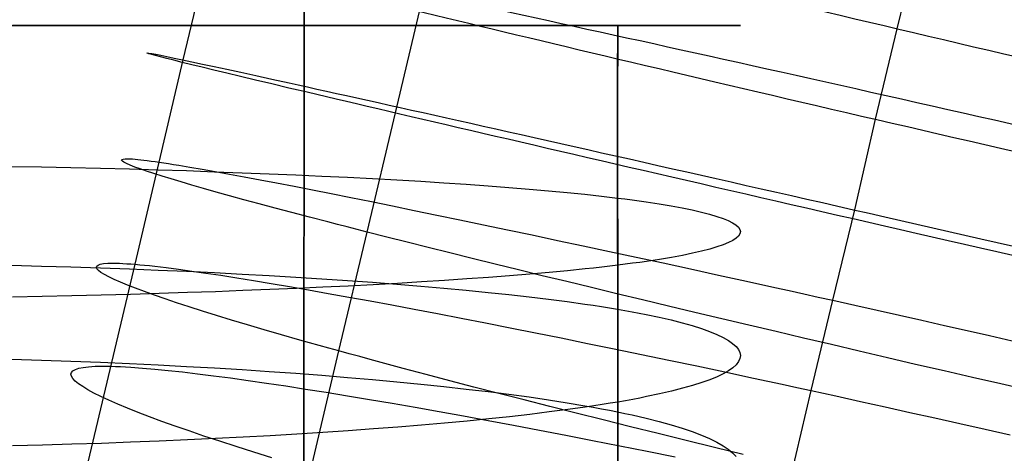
# Model space of a CAD drawing. Extents: x -383 to 1849, y -1185 to -529.
# Tile 326 of 656: x 211.82 to 227.44, y -1022.45 to -1015.58. Entities that reach past the tile are written whole.
import ezdxf

# ---------------------------------------------------------------- set-up
doc = ezdxf.new("R2010")
doc.units = 0
doc.layers.add('PREDEFINITO', color=7, linetype='CONTINUOUS')

msp = doc.modelspace()

# ---------------------------------------------------------------- linework, layer by layer
at = {"layer": 'PREDEFINITO'}
for p, q in [((216.32, -1056.306, 420), (216.333, -1000.114, 420)), ((216.32, -1056.306, 370), (216.333, -1000.114, 370)), ((216.333, -1000.114, 395), (216.32, -1056.306, 395)), ((216.32, -1056.306, 420), (216.333, -1000.114, 420)), ((214.414, -1016.214, 491.375), (215.187, -1012.97, 491.302)), ((225.738, -1015.721, 501.586), (226.091, -1014.288, 501.586)), ((217.778, -1017.055, 476.781), (218.225, -1015.169, 476.725)), ((211.689, -1015.668, 649.414), (212.162, -1015.668, 649.538)), ((212.177, -1015.668, 678.459), (211.703, -1015.668, 678.583)), ((212.162, -1015.668, 649.538), (212.632, -1015.668, 649.677)), ((212.647, -1015.668, 678.319), (212.177, -1015.668, 678.459)), ((212.632, -1015.668, 649.677), (213.098, -1015.668, 649.831)), ((213.112, -1015.668, 678.164), (212.647, -1015.668, 678.319)), ((213.098, -1015.668, 649.831), (213.559, -1015.668, 650.001)), ((213.573, -1015.668, 677.995), (213.112, -1015.668, 678.164)), ((213.559, -1015.668, 650.001), (214.015, -1015.668, 650.184)), ((214.029, -1015.668, 677.811), (213.573, -1015.668, 677.995)), ((214.015, -1015.668, 650.184), (214.465, -1015.668, 650.382)), ((214.479, -1015.668, 677.612), (214.029, -1015.668, 677.811)), ((214.465, -1015.668, 650.382), (214.909, -1015.668, 650.594)), ((214.922, -1015.668, 677.4), (214.479, -1015.668, 677.612)), ((214.909, -1015.668, 650.594), (215.346, -1015.668, 650.82)), ((215.359, -1015.668, 677.173), (214.922, -1015.668, 677.4)), ((215.346, -1015.668, 650.82), (215.776, -1015.668, 651.059)), ((215.789, -1015.668, 676.934), (215.359, -1015.668, 677.173)), ((215.776, -1015.668, 651.059), (216.199, -1015.668, 651.312)), ((216.211, -1015.668, 676.681), (215.789, -1015.668, 676.934)), ((216.199, -1015.668, 651.312), (216.613, -1015.668, 651.577)), ((216.626, -1015.668, 676.415), (216.211, -1015.668, 676.681)), ((216.613, -1015.668, 651.577), (217.019, -1015.668, 651.855)), ((217.031, -1015.668, 676.137), (216.626, -1015.668, 676.415)), ((217.019, -1015.668, 651.855), (217.416, -1015.668, 652.145)), ((217.428, -1015.668, 675.846), (217.031, -1015.668, 676.137)), ((217.416, -1015.668, 652.145), (217.803, -1015.668, 652.448)), ((217.815, -1015.668, 675.543), (217.428, -1015.668, 675.846)), ((217.803, -1015.668, 652.448), (218.18, -1015.668, 652.762)), ((218.192, -1015.668, 675.229), (217.815, -1015.668, 675.543)), ((218.18, -1015.668, 652.762), (218.547, -1015.668, 653.088)), ((218.558, -1015.668, 674.902), (218.192, -1015.668, 675.229)), ((218.547, -1015.668, 653.088), (218.903, -1015.668, 653.425)), ((218.914, -1015.668, 674.565), (218.558, -1015.668, 674.902)), ((218.903, -1015.668, 653.425), (219.247, -1015.668, 653.773)), ((219.258, -1015.668, 674.217), (218.914, -1015.668, 674.565)), ((219.247, -1015.668, 653.773), (219.58, -1015.668, 654.132)), ((219.59, -1015.668, 673.858), (219.258, -1015.668, 674.217)), ((219.58, -1015.668, 654.132), (219.9, -1015.668, 654.501)), ((219.91, -1015.668, 673.488), (219.59, -1015.668, 673.858)), ((219.9, -1015.668, 654.501), (220.208, -1015.668, 654.88)), ((220.217, -1015.668, 673.108), (219.91, -1015.668, 673.488)), ((220.208, -1015.668, 654.88), (220.502, -1015.668, 655.269)), ((220.511, -1015.668, 672.719), (220.217, -1015.668, 673.108)), ((220.502, -1015.668, 655.269), (220.782, -1015.668, 655.668)), ((220.791, -1015.668, 672.32), (220.511, -1015.668, 672.719)), ((220.782, -1015.668, 655.668), (220.917, -1015.668, 655.871)), ((220.925, -1015.668, 672.117), (220.791, -1015.668, 672.32)), ((220.917, -1015.668, 655.871), (221.048, -1015.668, 656.077)), ((221.056, -1015.668, 671.911), (220.925, -1015.668, 672.117)), ((221.048, -1015.668, 656.077), (221.176, -1015.668, 656.284)), ((221.184, -1015.668, 671.703), (221.056, -1015.668, 671.911)), ((221.176, -1015.668, 656.284), (221.3, -1015.668, 656.494)), ((221.307, -1015.668, 671.494), (221.184, -1015.668, 671.703)), ((221.3, -1015.668, 656.494), (221.299, -1016.553, 656.518)), ((221.3, -1015.668, 656.494), (221.42, -1015.668, 656.706)), ((221.307, -1015.668, 671.493), (221.302, -1016.968, 671.518)), ((221.427, -1015.668, 671.281), (221.307, -1015.668, 671.494)), ((221.42, -1015.668, 656.706), (221.536, -1015.668, 656.92)), ((221.543, -1015.668, 671.067), (221.427, -1015.668, 671.281)), ((221.536, -1015.668, 656.92), (221.648, -1015.668, 657.136)), ((221.655, -1015.668, 670.851), (221.543, -1015.668, 671.067)), ((221.648, -1015.668, 657.136), (221.757, -1015.668, 657.354)), ((221.763, -1015.668, 670.633), (221.655, -1015.668, 670.851)), ((221.757, -1015.668, 657.354), (221.962, -1015.668, 657.796)), ((221.969, -1015.668, 670.191), (221.763, -1015.668, 670.633)), ((221.962, -1015.668, 657.796), (222.153, -1015.668, 658.245)), ((222.159, -1015.668, 669.741), (221.969, -1015.668, 670.191)), ((222.153, -1015.668, 658.245), (222.328, -1015.668, 658.701)), ((222.334, -1015.668, 669.285), (222.159, -1015.668, 669.741)), ((222.328, -1015.668, 658.701), (222.488, -1015.668, 659.163)), ((222.493, -1015.668, 668.823), (222.334, -1015.668, 669.285)), ((222.488, -1015.668, 659.163), (222.633, -1015.668, 659.63)), ((222.638, -1015.668, 668.356), (222.493, -1015.668, 668.823)), ((222.633, -1015.668, 659.63), (222.763, -1015.668, 660.102)), ((222.767, -1015.668, 667.884), (222.638, -1015.668, 668.356)), ((222.763, -1015.668, 660.102), (222.877, -1015.668, 660.579)), ((222.881, -1015.668, 667.407), (222.767, -1015.668, 667.884)), ((222.877, -1015.668, 660.579), (222.976, -1015.668, 661.06)), ((222.979, -1015.668, 666.926), (222.881, -1015.668, 667.407)), ((222.976, -1015.668, 661.06), (223.06, -1015.668, 661.543)), ((223.063, -1015.668, 666.442), (222.979, -1015.668, 666.926)), ((223.06, -1015.668, 661.543), (223.129, -1015.668, 662.03)), ((223.131, -1015.668, 665.956), (223.063, -1015.668, 666.442)), ((223.129, -1015.668, 662.03), (223.183, -1015.668, 662.519)), ((223.184, -1015.668, 665.467), (223.131, -1015.668, 665.956)), ((223.183, -1015.668, 662.519), (223.221, -1015.668, 663.009)), ((223.222, -1015.668, 664.976), (223.184, -1015.668, 665.467)), ((223.221, -1015.668, 663.009), (223.244, -1015.668, 663.501)), ((223.245, -1015.668, 664.485), (223.222, -1015.668, 664.976)), ((223.244, -1015.668, 663.501), (223.252, -1015.668, 663.993)), ((223.252, -1015.668, 663.993), (223.245, -1015.668, 664.485)), ((225.397, -1017.155, 501.616), (225.738, -1015.721, 501.586)), ((214.033, -1017.834, 491.477), (214.414, -1016.214, 491.375)), ((221.299, -1016.553, 656.518), (221.299, -1017.277, 656.524)), ((221.302, -1016.968, 671.518), (221.301, -1017.986, 671.515)), ((217.33, -1018.942, 476.875), (217.778, -1017.055, 476.781)), ((225.069, -1018.592, 501.677), (225.397, -1017.155, 501.616)), ((221.299, -1017.277, 656.524), (221.299, -1018.403, 656.502)), ((213.435, -1017.803, 487.137), (213.439, -1017.792, 487.627)), ((213.447, -1017.818, 486.646), (213.435, -1017.803, 487.137)), ((213.439, -1017.792, 487.627), (213.458, -1017.785, 488.117)), ((213.473, -1017.836, 486.155), (213.447, -1017.818, 486.646)), ((213.458, -1017.785, 488.117), (213.492, -1017.781, 488.605)), ((213.492, -1017.781, 488.605), (213.543, -1017.78, 489.091)), ((213.543, -1017.78, 489.091), (213.609, -1017.784, 489.575)), ((213.609, -1017.784, 489.575), (213.69, -1017.791, 490.056)), ((213.69, -1017.791, 490.056), (213.788, -1017.802, 490.534)), ((213.788, -1017.802, 490.534), (213.843, -1017.808, 490.771)), ((213.843, -1017.808, 490.771), (213.903, -1017.816, 491.008)), ((213.903, -1017.816, 491.008), (213.966, -1017.825, 491.243)), ((213.966, -1017.825, 491.243), (214.033, -1017.834, 491.477)), ((211.689, -1017.901, 649.44), (212.162, -1017.91, 649.564)), ((212.162, -1017.91, 649.564), (212.632, -1017.919, 649.702)), ((212.632, -1017.919, 649.702), (213.098, -1017.93, 649.856)), ((213.098, -1017.93, 649.856), (213.559, -1017.942, 650.025)), ((213.515, -1017.858, 485.666), (213.473, -1017.836, 486.155)), ((213.572, -1017.882, 485.178), (213.515, -1017.858, 485.666)), ((213.559, -1017.942, 650.025), (214.015, -1017.955, 650.208)), ((213.644, -1017.911, 484.691), (213.572, -1017.882, 485.178)), ((213.73, -1017.942, 484.208), (213.644, -1017.911, 484.691)), ((213.65, -1019.452, 491.599), (214.033, -1017.834, 491.477)), ((213.831, -1017.977, 483.727), (213.73, -1017.942, 484.208)), ((213.946, -1018.015, 483.249), (213.831, -1017.977, 483.727)), ((214.015, -1017.955, 650.208), (214.465, -1017.969, 650.406)), ((214.033, -1017.834, 491.477), (214.104, -1017.845, 491.709)), ((214.104, -1017.845, 491.709), (214.179, -1017.857, 491.941)), ((214.179, -1017.857, 491.941), (214.259, -1017.869, 492.171)), ((214.259, -1017.869, 492.171), (214.342, -1017.883, 492.399)), ((214.342, -1017.883, 492.399), (214.52, -1017.912, 492.852)), ((214.465, -1017.969, 650.406), (214.909, -1017.985, 650.617)), ((214.52, -1017.912, 492.852), (214.714, -1017.946, 493.298)), ((214.714, -1017.946, 493.298), (214.922, -1017.982, 493.738)), ((214.922, -1017.982, 493.738), (215.145, -1018.023, 494.171)), ((214.076, -1018.056, 482.776), (213.946, -1018.015, 483.249)), ((214.22, -1018.1, 482.307), (214.076, -1018.056, 482.776)), ((214.378, -1018.147, 481.844), (214.22, -1018.1, 482.307)), ((214.909, -1017.985, 650.617), (215.346, -1018.001, 650.842)), ((215.145, -1018.023, 494.171), (215.381, -1018.066, 494.597)), ((215.346, -1018.001, 650.842), (215.776, -1018.018, 651.081)), ((215.381, -1018.066, 494.597), (215.632, -1018.113, 495.015)), ((215.632, -1018.113, 495.015), (215.895, -1018.164, 495.424)), ((215.776, -1018.018, 651.081), (216.199, -1018.035, 651.333)), ((216.199, -1018.035, 651.333), (216.613, -1018.054, 651.597)), ((216.613, -1018.054, 651.597), (217.019, -1018.074, 651.875)), ((217.019, -1018.074, 651.875), (217.416, -1018.095, 652.164)), ((217.416, -1018.095, 652.164), (217.803, -1018.116, 652.466)), ((217.803, -1018.116, 652.466), (218.18, -1018.138, 652.779)), ((218.18, -1018.138, 652.779), (218.547, -1018.161, 653.104)), ((221.301, -1017.986, 671.515), (221.306, -1019.467, 671.465)), ((214.55, -1018.198, 481.386), (214.378, -1018.147, 481.844)), ((214.736, -1018.251, 480.934), (214.55, -1018.198, 481.386)), ((214.936, -1018.308, 480.489), (214.736, -1018.251, 480.934)), ((215.895, -1018.164, 495.424), (216.172, -1018.217, 495.826)), ((216.172, -1018.217, 495.826), (216.461, -1018.273, 496.218)), ((216.461, -1018.273, 496.218), (216.762, -1018.333, 496.602)), ((218.547, -1018.161, 653.104), (218.903, -1018.185, 653.44)), ((218.903, -1018.185, 653.44), (219.248, -1018.21, 653.788)), ((219.248, -1018.21, 653.788), (219.58, -1018.235, 654.145)), ((219.58, -1018.235, 654.145), (219.9, -1018.262, 654.514)), ((219.9, -1018.262, 654.514), (220.208, -1018.288, 654.892)), ((220.208, -1018.288, 654.892), (220.502, -1018.316, 655.28)), ((215.149, -1018.367, 480.051), (214.936, -1018.308, 480.489)), ((215.376, -1018.429, 479.621), (215.149, -1018.367, 480.051)), ((215.616, -1018.494, 479.199), (215.376, -1018.429, 479.621)), ((216.762, -1018.333, 496.602), (217.074, -1018.395, 496.975)), ((217.074, -1018.395, 496.975), (217.398, -1018.46, 497.339)), ((220.502, -1018.316, 655.28), (220.782, -1018.344, 655.678)), ((220.782, -1018.344, 655.678), (220.917, -1018.359, 655.881)), ((220.917, -1018.359, 655.881), (221.048, -1018.373, 656.085)), ((221.048, -1018.373, 656.085), (221.176, -1018.388, 656.292)), ((221.176, -1018.388, 656.292), (221.3, -1018.403, 656.502)), ((221.299, -1018.403, 656.502), (221.3, -1020.164, 656.422)), ((221.3, -1018.403, 656.502), (221.42, -1018.418, 656.713)), ((221.42, -1018.418, 656.713), (221.536, -1018.433, 656.927)), ((221.536, -1018.433, 656.927), (221.648, -1018.449, 657.142)), ((221.648, -1018.449, 657.142), (221.757, -1018.464, 657.36)), ((215.869, -1018.562, 478.786), (215.616, -1018.494, 479.199)), ((216.135, -1018.633, 478.383), (215.869, -1018.562, 478.786)), ((217.398, -1018.46, 497.339), (217.733, -1018.528, 497.693)), ((217.733, -1018.528, 497.693), (218.079, -1018.598, 498.035)), ((218.079, -1018.598, 498.035), (218.434, -1018.672, 498.367)), ((221.757, -1018.464, 657.36), (221.962, -1018.495, 657.801)), ((221.962, -1018.495, 657.801), (222.153, -1018.527, 658.249)), ((222.153, -1018.527, 658.249), (222.328, -1018.56, 658.704)), ((222.328, -1018.56, 658.704), (222.488, -1018.592, 659.164)), ((222.488, -1018.592, 659.164), (222.633, -1018.625, 659.63)), ((224.717, -1020.023, 501.76), (225.069, -1018.592, 501.677)), ((216.415, -1018.706, 477.99), (216.135, -1018.633, 478.383)), ((216.707, -1018.782, 477.607), (216.415, -1018.706, 477.99)), ((218.434, -1018.672, 498.367), (218.8, -1018.747, 498.687)), ((218.8, -1018.747, 498.687), (219.174, -1018.825, 498.996)), ((222.633, -1018.625, 659.63), (222.762, -1018.659, 660.101)), ((222.762, -1018.659, 660.101), (222.877, -1018.693, 660.577)), ((222.877, -1018.693, 660.577), (222.976, -1018.727, 661.056)), ((222.976, -1018.727, 661.056), (223.06, -1018.761, 661.539)), ((223.06, -1018.761, 661.539), (223.129, -1018.796, 662.024)), ((216.858, -1018.821, 477.419), (216.707, -1018.782, 477.607)), ((217.012, -1018.861, 477.235), (216.858, -1018.821, 477.419)), ((217.17, -1018.901, 477.053), (217.012, -1018.861, 477.235)), ((217.33, -1018.942, 476.875), (217.17, -1018.901, 477.053)), ((219.174, -1018.825, 498.996), (219.558, -1018.906, 499.292)), ((219.558, -1018.906, 499.292), (219.95, -1018.988, 499.576)), ((223.129, -1018.796, 662.024), (223.182, -1018.83, 662.512)), ((223.182, -1018.83, 662.512), (223.22, -1018.865, 663.001)), ((223.22, -1018.865, 663.001), (223.243, -1018.9, 663.492)), ((223.243, -1018.9, 663.492), (223.251, -1018.935, 663.982)), ((216.883, -1020.826, 477.003), (217.33, -1018.942, 476.875)), ((217.643, -1019.021, 476.544), (217.33, -1018.942, 476.875)), ((217.966, -1019.103, 476.225), (217.643, -1019.021, 476.544)), ((219.95, -1018.988, 499.576), (220.35, -1019.073, 499.846)), ((220.35, -1019.073, 499.846), (220.758, -1019.16, 500.104)), ((223.13, -1019.074, 665.941), (223.062, -1019.109, 666.426)), ((223.183, -1019.04, 665.453), (223.13, -1019.074, 665.941)), ((223.221, -1019.005, 664.964), (223.183, -1019.04, 665.453)), ((223.244, -1018.97, 664.473), (223.221, -1019.005, 664.964)), ((223.251, -1018.935, 663.982), (223.244, -1018.97, 664.473)), ((218.3, -1019.187, 475.917), (217.966, -1019.103, 476.225)), ((218.643, -1019.272, 475.62), (218.3, -1019.187, 475.917)), ((220.758, -1019.16, 500.104), (221.174, -1019.249, 500.348)), ((222.766, -1019.211, 667.864), (222.636, -1019.245, 668.335)), ((222.88, -1019.177, 667.388), (222.766, -1019.211, 667.864)), ((222.978, -1019.143, 666.909), (222.88, -1019.177, 667.388)), ((223.062, -1019.109, 666.426), (222.978, -1019.143, 666.909)), ((218.997, -1019.36, 475.335), (218.643, -1019.272, 475.62)), ((219.359, -1019.449, 475.061), (218.997, -1019.36, 475.335)), ((221.174, -1019.249, 500.348), (221.596, -1019.34, 500.577)), ((221.596, -1019.34, 500.577), (222.026, -1019.432, 500.792)), ((221.968, -1019.375, 670.166), (221.762, -1019.406, 670.607)), ((222.158, -1019.343, 669.717), (221.968, -1019.375, 670.166)), ((222.332, -1019.311, 669.262), (222.158, -1019.343, 669.717)), ((222.492, -1019.278, 668.802), (222.332, -1019.311, 669.262)), ((222.636, -1019.245, 668.335), (222.492, -1019.278, 668.802)), ((211.689, -1019.469, 649.376), (212.162, -1019.481, 649.499)), ((212.162, -1019.481, 649.499), (212.632, -1019.495, 649.637)), ((212.632, -1019.495, 649.637), (213.098, -1019.51, 649.791)), ((212.883, -1022.68, 491.933), (213.65, -1019.452, 491.599)), ((213.034, -1019.501, 487.262), (213.04, -1019.481, 487.752)), ((213.044, -1019.524, 486.771), (213.034, -1019.501, 487.262)), ((213.04, -1019.481, 487.752), (213.061, -1019.464, 488.241)), ((213.068, -1019.551, 486.281), (213.044, -1019.524, 486.771)), ((213.061, -1019.464, 488.241), (213.097, -1019.451, 488.729)), ((213.097, -1019.451, 488.729), (213.149, -1019.442, 489.215)), ((213.098, -1019.51, 649.791), (213.559, -1019.527, 649.959)), ((213.149, -1019.442, 489.215), (213.217, -1019.437, 489.699)), ((213.217, -1019.437, 489.699), (213.301, -1019.435, 490.18)), ((213.301, -1019.435, 490.18), (213.401, -1019.437, 490.657)), ((213.401, -1019.437, 490.657), (213.457, -1019.439, 490.894)), ((213.457, -1019.439, 490.894), (213.517, -1019.443, 491.13)), ((213.517, -1019.443, 491.13), (213.581, -1019.447, 491.365)), ((213.559, -1019.527, 649.959), (214.015, -1019.545, 650.142)), ((213.581, -1019.447, 491.365), (213.65, -1019.452, 491.599)), ((213.65, -1019.452, 491.599), (213.722, -1019.459, 491.832)), ((213.722, -1019.459, 491.832), (213.798, -1019.466, 492.063)), ((213.798, -1019.466, 492.063), (213.878, -1019.474, 492.292)), ((213.878, -1019.474, 492.292), (213.963, -1019.484, 492.521)), ((213.963, -1019.484, 492.521), (214.143, -1019.505, 492.973)), ((214.015, -1019.545, 650.142), (214.465, -1019.564, 650.339)), ((214.143, -1019.505, 492.973), (214.338, -1019.53, 493.419)), ((214.338, -1019.53, 493.419), (214.548, -1019.559, 493.859)), ((219.73, -1019.54, 474.799), (219.359, -1019.449, 475.061)), ((220.109, -1019.633, 474.548), (219.73, -1019.54, 474.799)), ((220.79, -1019.526, 672.289), (220.51, -1019.554, 672.688)), ((220.924, -1019.512, 672.087), (220.79, -1019.526, 672.289)), ((221.055, -1019.497, 671.882), (220.924, -1019.512, 672.087)), ((221.183, -1019.482, 671.675), (221.055, -1019.497, 671.882)), ((221.306, -1019.467, 671.465), (221.183, -1019.482, 671.675)), ((221.426, -1019.452, 671.254), (221.306, -1019.467, 671.465)), ((221.306, -1019.467, 671.465), (221.308, -1021.635, 671.348)), ((221.542, -1019.437, 671.04), (221.426, -1019.452, 671.254)), ((221.654, -1019.422, 670.824), (221.542, -1019.437, 671.04)), ((221.762, -1019.406, 670.607), (221.654, -1019.422, 670.824)), ((222.026, -1019.432, 500.792), (222.461, -1019.527, 500.993)), ((222.461, -1019.527, 500.993), (222.902, -1019.623, 501.178)), ((213.108, -1019.582, 485.792), (213.068, -1019.551, 486.281)), ((213.163, -1019.616, 485.304), (213.108, -1019.582, 485.792)), ((213.233, -1019.653, 484.818), (213.163, -1019.616, 485.304)), ((213.317, -1019.693, 484.334), (213.233, -1019.653, 484.818)), ((213.416, -1019.736, 483.854), (213.317, -1019.693, 484.334)), ((214.465, -1019.564, 650.339), (214.909, -1019.585, 650.55)), ((214.548, -1019.559, 493.859), (214.772, -1019.592, 494.292)), ((214.772, -1019.592, 494.292), (215.011, -1019.627, 494.717)), ((214.909, -1019.585, 650.55), (215.346, -1019.607, 650.775)), ((215.011, -1019.627, 494.717), (215.263, -1019.667, 495.134)), ((215.263, -1019.667, 495.134), (215.528, -1019.709, 495.544)), ((215.346, -1019.607, 650.775), (215.776, -1019.63, 651.013)), ((215.776, -1019.63, 651.013), (216.199, -1019.655, 651.264)), ((216.199, -1019.655, 651.264), (216.613, -1019.681, 651.528)), ((216.613, -1019.681, 651.528), (217.019, -1019.709, 651.805)), ((218.913, -1019.685, 674.529), (218.558, -1019.709, 674.866)), ((219.257, -1019.661, 674.182), (218.913, -1019.685, 674.529)), ((219.589, -1019.635, 673.824), (219.257, -1019.661, 674.182)), ((219.909, -1019.609, 673.455), (219.589, -1019.635, 673.824)), ((220.216, -1019.582, 673.076), (219.909, -1019.609, 673.455)), ((220.496, -1019.727, 474.31), (220.109, -1019.633, 474.548)), ((220.51, -1019.554, 672.688), (220.216, -1019.582, 673.076)), ((222.902, -1019.623, 501.178), (223.349, -1019.721, 501.348)), ((213.529, -1019.783, 483.376), (213.416, -1019.736, 483.854)), ((213.657, -1019.833, 482.903), (213.529, -1019.783, 483.376)), ((213.799, -1019.886, 482.435), (213.657, -1019.833, 482.903)), ((215.789, -1019.853, 676.892), (215.359, -1019.87, 677.131)), ((215.528, -1019.709, 495.544), (215.806, -1019.756, 495.945)), ((216.211, -1019.836, 676.64), (215.789, -1019.853, 676.892)), ((215.806, -1019.756, 495.945), (216.097, -1019.805, 496.337)), ((216.097, -1019.805, 496.337), (216.399, -1019.857, 496.72)), ((216.625, -1019.817, 676.375), (216.211, -1019.836, 676.64)), ((216.399, -1019.857, 496.72), (216.714, -1019.913, 497.093)), ((217.031, -1019.797, 676.097), (216.625, -1019.817, 676.375)), ((217.019, -1019.709, 651.805), (217.416, -1019.737, 652.094)), ((217.427, -1019.776, 675.807), (217.031, -1019.797, 676.097)), ((217.416, -1019.737, 652.094), (217.803, -1019.767, 652.395)), ((217.814, -1019.755, 675.505), (217.427, -1019.776, 675.807)), ((217.803, -1019.767, 652.395), (218.18, -1019.798, 652.708)), ((218.191, -1019.732, 675.191), (217.814, -1019.755, 675.505)), ((218.18, -1019.798, 652.708), (218.547, -1019.829, 653.032)), ((218.558, -1019.709, 674.866), (218.191, -1019.732, 675.191)), ((218.547, -1019.829, 653.032), (218.903, -1019.863, 653.367)), ((220.89, -1019.822, 474.083), (220.496, -1019.727, 474.31)), ((221.291, -1019.919, 473.869), (220.89, -1019.822, 474.083)), ((223.349, -1019.721, 501.348), (223.8, -1019.82, 501.501)), ((223.8, -1019.82, 501.501), (224.028, -1019.87, 501.572)), ((212.177, -1019.962, 678.412), (211.704, -1019.971, 678.536)), ((212.647, -1019.952, 678.273), (212.177, -1019.962, 678.412)), ((213.113, -1019.941, 678.119), (212.647, -1019.952, 678.273)), ((213.574, -1019.929, 677.95), (213.113, -1019.941, 678.119)), ((214.029, -1019.916, 677.766), (213.574, -1019.929, 677.95)), ((213.955, -1019.941, 481.971), (213.799, -1019.886, 482.435)), ((214.125, -1020, 481.513), (213.955, -1019.941, 481.971)), ((214.479, -1019.902, 677.568), (214.029, -1019.916, 677.766)), ((214.308, -1020.062, 481.062), (214.125, -1020, 481.513)), ((214.923, -1019.887, 677.356), (214.479, -1019.902, 677.568)), ((215.359, -1019.87, 677.131), (214.923, -1019.887, 677.356)), ((216.714, -1019.913, 497.093), (217.039, -1019.971, 497.457)), ((217.039, -1019.971, 497.457), (217.376, -1020.032, 497.81)), ((218.903, -1019.863, 653.367), (219.248, -1019.897, 653.714)), ((219.248, -1019.897, 653.714), (219.58, -1019.932, 654.071)), ((219.58, -1019.932, 654.071), (219.9, -1019.968, 654.438)), ((219.9, -1019.968, 654.438), (220.208, -1020.005, 654.815)), ((220.208, -1020.005, 654.815), (220.502, -1020.043, 655.203)), ((221.698, -1020.017, 473.667), (221.291, -1019.919, 473.869)), ((224.028, -1019.87, 501.572), (224.257, -1019.921, 501.639)), ((224.257, -1019.921, 501.639), (224.486, -1019.972, 501.701)), ((224.486, -1019.972, 501.701), (224.717, -1020.023, 501.76)), ((214.506, -1020.126, 480.617), (214.308, -1020.062, 481.062)), ((214.717, -1020.193, 480.179), (214.506, -1020.126, 480.617)), ((217.376, -1020.032, 497.81), (217.722, -1020.097, 498.152)), ((217.722, -1020.097, 498.152), (218.079, -1020.164, 498.484)), ((218.079, -1020.164, 498.484), (218.446, -1020.234, 498.804)), ((220.502, -1020.043, 655.203), (220.782, -1020.083, 655.6)), ((220.782, -1020.083, 655.6), (220.917, -1020.102, 655.802)), ((220.917, -1020.102, 655.802), (221.048, -1020.123, 656.006)), ((221.048, -1020.123, 656.006), (221.176, -1020.143, 656.213)), ((221.176, -1020.143, 656.213), (221.3, -1020.164, 656.421)), ((221.3, -1020.164, 656.422), (221.3, -1021.79, 656.31)), ((221.3, -1020.164, 656.421), (221.42, -1020.184, 656.632)), ((222.112, -1020.116, 473.477), (221.698, -1020.017, 473.667)), ((222.531, -1020.216, 473.3), (222.112, -1020.116, 473.477)), ((224.376, -1021.454, 501.872), (224.717, -1020.023, 501.76)), ((224.717, -1020.023, 501.76), (225.068, -1020.101, 501.839)), ((225.068, -1020.101, 501.839), (225.421, -1020.18, 501.91)), ((214.942, -1020.263, 479.749), (214.717, -1020.193, 480.179)), ((215.18, -1020.336, 479.328), (214.942, -1020.263, 479.749)), ((218.446, -1020.234, 498.804), (218.822, -1020.306, 499.112)), ((218.822, -1020.306, 499.112), (219.207, -1020.381, 499.408)), ((221.42, -1020.184, 656.632), (221.536, -1020.205, 656.845)), ((221.536, -1020.205, 656.845), (221.648, -1020.227, 657.06)), ((221.648, -1020.227, 657.06), (221.757, -1020.248, 657.277)), ((221.757, -1020.248, 657.277), (221.963, -1020.291, 657.717)), ((221.963, -1020.291, 657.717), (222.153, -1020.335, 658.164)), ((222.955, -1020.316, 473.136), (222.531, -1020.216, 473.3)), ((223.384, -1020.418, 472.984), (222.955, -1020.316, 473.136)), ((225.421, -1020.18, 501.91), (225.775, -1020.259, 501.97)), ((225.775, -1020.259, 501.97), (226.131, -1020.339, 502.022)), ((215.431, -1020.411, 478.915), (215.18, -1020.336, 479.328)), ((215.696, -1020.489, 478.512), (215.431, -1020.411, 478.915)), ((219.207, -1020.381, 499.408), (219.6, -1020.458, 499.691)), ((219.6, -1020.458, 499.691), (220.001, -1020.538, 499.962)), ((222.153, -1020.335, 658.164), (222.328, -1020.38, 658.618)), ((222.328, -1020.38, 658.618), (222.488, -1020.425, 659.077)), ((222.488, -1020.425, 659.077), (222.633, -1020.471, 659.542)), ((222.633, -1020.471, 659.542), (222.763, -1020.517, 660.012)), ((223.817, -1020.52, 472.846), (223.384, -1020.418, 472.984)), ((226.131, -1020.339, 502.022), (226.488, -1020.42, 502.063)), ((226.488, -1020.42, 502.063), (226.847, -1020.501, 502.096)), ((215.973, -1020.57, 478.118), (215.696, -1020.489, 478.512)), ((216.264, -1020.653, 477.736), (215.973, -1020.57, 478.118)), ((220.001, -1020.538, 499.962), (220.411, -1020.62, 500.219)), ((220.411, -1020.62, 500.219), (220.827, -1020.705, 500.462)), ((222.763, -1020.517, 660.012), (222.877, -1020.564, 660.487)), ((222.877, -1020.564, 660.487), (222.977, -1020.611, 660.965)), ((222.977, -1020.611, 660.965), (223.061, -1020.659, 661.446)), ((224.254, -1020.623, 472.72), (223.817, -1020.52, 472.846)), ((224.695, -1020.726, 472.608), (224.254, -1020.623, 472.72)), ((226.847, -1020.501, 502.096), (227.206, -1020.582, 502.118)), ((227.206, -1020.582, 502.118), (227.566, -1020.664, 502.132)), ((216.414, -1020.695, 477.548), (216.264, -1020.653, 477.736)), ((216.567, -1020.738, 477.364), (216.414, -1020.695, 477.548)), ((216.724, -1020.782, 477.182), (216.567, -1020.738, 477.364)), ((216.883, -1020.826, 477.003), (216.724, -1020.782, 477.182)), ((220.827, -1020.705, 500.462), (221.251, -1020.792, 500.691)), ((221.251, -1020.792, 500.691), (221.681, -1020.88, 500.906)), ((223.061, -1020.659, 661.446), (223.129, -1020.706, 661.93)), ((223.129, -1020.706, 661.93), (223.183, -1020.754, 662.417)), ((223.183, -1020.754, 662.417), (223.221, -1020.802, 662.905)), ((225.138, -1020.83, 472.509), (224.695, -1020.726, 472.608)), ((216.437, -1022.707, 477.17), (216.883, -1020.826, 477.003)), ((217.046, -1020.871, 476.828), (216.883, -1020.826, 477.003)), ((217.212, -1020.916, 476.655), (217.046, -1020.871, 476.828)), ((217.38, -1020.962, 476.486), (217.212, -1020.916, 476.655)), ((221.681, -1020.88, 500.906), (222.117, -1020.971, 501.106)), ((223.221, -1020.802, 662.905), (223.244, -1020.851, 663.394)), ((223.245, -1020.947, 664.373), (223.222, -1020.995, 664.862)), ((223.244, -1020.851, 663.394), (223.252, -1020.899, 663.883)), ((223.252, -1020.899, 663.883), (223.245, -1020.947, 664.373)), ((225.584, -1020.934, 472.424), (225.138, -1020.83, 472.509)), ((226.032, -1021.038, 472.352), (225.584, -1020.934, 472.424)), ((211.689, -1020.956, 649.279), (212.162, -1020.971, 649.402)), ((212.162, -1020.971, 649.402), (212.632, -1020.987, 649.541)), ((212.632, -1020.987, 649.541), (213.098, -1021.005, 649.694)), ((212.701, -1021.119, 488.884), (212.755, -1021.101, 489.369)), ((212.755, -1021.101, 489.369), (212.825, -1021.087, 489.853)), ((212.825, -1021.087, 489.853), (212.911, -1021.076, 490.333)), ((212.911, -1021.076, 490.333), (213.013, -1021.069, 490.81)), ((213.013, -1021.069, 490.81), (213.07, -1021.068, 491.047)), ((213.07, -1021.068, 491.047), (213.132, -1021.067, 491.283)), ((213.098, -1021.005, 649.694), (213.559, -1021.025, 649.862)), ((213.132, -1021.067, 491.283), (213.197, -1021.067, 491.517)), ((213.197, -1021.067, 491.517), (213.266, -1021.068, 491.751)), ((213.266, -1021.068, 491.751), (213.339, -1021.07, 491.983)), ((213.339, -1021.07, 491.983), (213.417, -1021.073, 492.214)), ((213.417, -1021.073, 492.214), (213.498, -1021.077, 492.444)), ((213.498, -1021.077, 492.444), (213.583, -1021.083, 492.672)), ((213.559, -1021.025, 649.862), (214.015, -1021.047, 650.044)), ((213.583, -1021.083, 492.672), (213.765, -1021.096, 493.124)), ((213.765, -1021.096, 493.124), (213.962, -1021.113, 493.569)), ((214.015, -1021.047, 650.044), (214.465, -1021.07, 650.241)), ((214.465, -1021.07, 650.241), (214.909, -1021.095, 650.452)), ((214.909, -1021.095, 650.452), (215.346, -1021.122, 650.676)), ((217.552, -1021.008, 476.319), (217.38, -1020.962, 476.486)), ((217.904, -1021.103, 475.995), (217.552, -1021.008, 476.319)), ((218.267, -1021.199, 475.684), (217.904, -1021.103, 475.995)), ((222.117, -1020.971, 501.106), (222.559, -1021.064, 501.291)), ((222.559, -1021.064, 501.291), (223.006, -1021.159, 501.461)), ((223.131, -1021.091, 665.837), (223.063, -1021.139, 666.321)), ((223.184, -1021.044, 665.35), (223.131, -1021.091, 665.837)), ((223.222, -1020.995, 664.862), (223.184, -1021.044, 665.35)), ((226.482, -1021.142, 472.294), (226.032, -1021.038, 472.352)), ((212.631, -1021.195, 487.418), (212.639, -1021.166, 487.907)), ((212.638, -1021.227, 486.928), (212.631, -1021.195, 487.418)), ((212.661, -1021.263, 486.438), (212.638, -1021.227, 486.928)), ((212.639, -1021.166, 487.907), (212.662, -1021.141, 488.396)), ((212.698, -1021.303, 485.949), (212.661, -1021.263, 486.438)), ((212.662, -1021.141, 488.396), (212.701, -1021.119, 488.884)), ((213.962, -1021.113, 493.569), (214.174, -1021.134, 494.008)), ((214.174, -1021.134, 494.008), (214.401, -1021.158, 494.441)), ((214.401, -1021.158, 494.441), (214.641, -1021.186, 494.865)), ((214.641, -1021.186, 494.865), (214.895, -1021.218, 495.282)), ((214.895, -1021.218, 495.282), (215.162, -1021.254, 495.691)), ((215.162, -1021.254, 495.691), (215.442, -1021.292, 496.092)), ((215.346, -1021.122, 650.676), (215.776, -1021.15, 650.913)), ((215.776, -1021.15, 650.913), (216.199, -1021.18, 651.164)), ((216.199, -1021.18, 651.164), (216.613, -1021.211, 651.427)), ((216.613, -1021.211, 651.427), (217.019, -1021.244, 651.704)), ((217.019, -1021.244, 651.704), (217.416, -1021.278, 651.992)), ((218.641, -1021.297, 475.386), (218.267, -1021.199, 475.684)), ((222.881, -1021.234, 667.281), (222.767, -1021.281, 667.755)), ((222.98, -1021.187, 666.803), (222.881, -1021.234, 667.281)), ((223.063, -1021.139, 666.321), (222.98, -1021.187, 666.803)), ((223.006, -1021.159, 501.461), (223.458, -1021.255, 501.614)), ((223.458, -1021.255, 501.614), (223.686, -1021.304, 501.685)), ((226.933, -1021.246, 472.25), (226.482, -1021.142, 472.294)), ((227.384, -1021.349, 472.22), (226.933, -1021.246, 472.25)), ((212.751, -1021.345, 485.462), (212.698, -1021.303, 485.949)), ((212.818, -1021.391, 484.976), (212.751, -1021.345, 485.462)), ((212.9, -1021.44, 484.493), (212.818, -1021.391, 484.976)), ((215.442, -1021.292, 496.092), (215.734, -1021.334, 496.484)), ((215.734, -1021.334, 496.484), (216.038, -1021.38, 496.866)), ((216.038, -1021.38, 496.866), (216.354, -1021.429, 497.239)), ((217.416, -1021.278, 651.992), (217.803, -1021.314, 652.292)), ((217.803, -1021.314, 652.292), (218.18, -1021.351, 652.604)), ((218.18, -1021.351, 652.604), (218.547, -1021.389, 652.928)), ((218.547, -1021.389, 652.928), (218.903, -1021.429, 653.262)), ((219.024, -1021.397, 475.1), (218.641, -1021.297, 475.386)), ((219.417, -1021.499, 474.828), (219.024, -1021.397, 475.1)), ((222.334, -1021.418, 669.15), (222.159, -1021.463, 669.604)), ((222.494, -1021.373, 668.691), (222.334, -1021.418, 669.15)), ((222.638, -1021.327, 668.225), (222.494, -1021.373, 668.691)), ((222.767, -1021.281, 667.755), (222.638, -1021.327, 668.225)), ((223.686, -1021.304, 501.685), (223.915, -1021.354, 501.751)), ((223.915, -1021.354, 501.751), (224.145, -1021.403, 501.814)), ((224.145, -1021.403, 501.814), (224.376, -1021.454, 501.872)), ((227.836, -1021.453, 472.204), (227.384, -1021.349, 472.22)), ((212.997, -1021.492, 484.013), (212.9, -1021.44, 484.493)), ((213.108, -1021.548, 483.536), (212.997, -1021.492, 484.013)), ((213.234, -1021.606, 483.064), (213.108, -1021.548, 483.536)), ((216.354, -1021.429, 497.239), (216.681, -1021.48, 497.602)), ((216.681, -1021.48, 497.602), (217.019, -1021.535, 497.955)), ((217.019, -1021.535, 497.955), (217.367, -1021.593, 498.297)), ((218.903, -1021.429, 653.262), (219.248, -1021.47, 653.608)), ((219.248, -1021.47, 653.608), (219.58, -1021.512, 653.964)), ((219.819, -1021.602, 474.569), (219.417, -1021.499, 474.828)), ((219.58, -1021.512, 653.964), (219.9, -1021.555, 654.331)), ((219.9, -1021.555, 654.331), (220.208, -1021.6, 654.708)), ((221.656, -1021.572, 670.709), (221.543, -1021.593, 670.924)), ((221.764, -1021.55, 670.491), (221.656, -1021.572, 670.709)), ((221.969, -1021.507, 670.051), (221.764, -1021.55, 670.491)), ((222.159, -1021.463, 669.604), (221.969, -1021.507, 670.051)), ((224.037, -1022.883, 502.012), (224.376, -1021.454, 501.872)), ((224.376, -1021.454, 501.872), (224.764, -1021.538, 501.959)), ((224.764, -1021.538, 501.959), (225.155, -1021.624, 502.035)), ((213.374, -1021.667, 482.596), (213.234, -1021.606, 483.064)), ((213.528, -1021.732, 482.133), (213.374, -1021.667, 482.596)), ((213.696, -1021.799, 481.675), (213.528, -1021.732, 482.133)), ((217.367, -1021.593, 498.297), (217.726, -1021.655, 498.628)), ((217.726, -1021.655, 498.628), (218.094, -1021.718, 498.948)), ((218.094, -1021.718, 498.948), (218.471, -1021.785, 499.256)), ((220.23, -1021.706, 474.323), (219.819, -1021.602, 474.569)), ((220.208, -1021.6, 654.708), (220.502, -1021.646, 655.094)), ((220.648, -1021.812, 474.09), (220.23, -1021.706, 474.323)), ((220.502, -1021.646, 655.094), (220.782, -1021.693, 655.49)), ((220.791, -1021.716, 672.17), (220.512, -1021.755, 672.568)), ((220.782, -1021.693, 655.49), (220.917, -1021.717, 655.692)), ((220.926, -1021.696, 671.968), (220.791, -1021.716, 672.17)), ((220.917, -1021.717, 655.692), (221.048, -1021.741, 655.896)), ((221.057, -1021.676, 671.764), (220.926, -1021.696, 671.968)), ((221.184, -1021.655, 671.557), (221.057, -1021.676, 671.764)), ((221.308, -1021.635, 671.348), (221.184, -1021.655, 671.557)), ((221.308, -1021.635, 671.348), (221.307, -1023.556, 671.206)), ((221.428, -1021.614, 671.137), (221.308, -1021.635, 671.348)), ((221.543, -1021.593, 670.924), (221.428, -1021.614, 671.137)), ((225.155, -1021.624, 502.035), (225.548, -1021.711, 502.099)), ((225.548, -1021.711, 502.099), (225.942, -1021.799, 502.152)), ((213.878, -1021.868, 481.224), (213.696, -1021.799, 481.675)), ((214.073, -1021.941, 480.78), (213.878, -1021.868, 481.224)), ((218.471, -1021.785, 499.256), (218.857, -1021.855, 499.551)), ((218.857, -1021.855, 499.551), (219.252, -1021.927, 499.834)), ((219.591, -1021.867, 673.701), (219.259, -1021.902, 674.059)), ((219.911, -1021.83, 673.333), (219.591, -1021.867, 673.701)), ((220.218, -1021.793, 672.956), (219.911, -1021.83, 673.333)), ((220.512, -1021.755, 672.568), (220.218, -1021.793, 672.956)), ((221.074, -1021.919, 473.871), (220.648, -1021.812, 474.09)), ((221.048, -1021.741, 655.896), (221.176, -1021.765, 656.102)), ((221.176, -1021.765, 656.102), (221.3, -1021.79, 656.31)), ((221.3, -1021.79, 656.31), (221.3, -1025.028, 656.001)), ((221.3, -1021.79, 656.31), (221.42, -1021.815, 656.521)), ((221.42, -1021.815, 656.521), (221.536, -1021.84, 656.733)), ((221.536, -1021.84, 656.733), (221.648, -1021.865, 656.948)), ((221.648, -1021.865, 656.948), (221.757, -1021.891, 657.165)), ((225.942, -1021.799, 502.152), (226.338, -1021.887, 502.193)), ((226.338, -1021.887, 502.193), (226.735, -1021.977, 502.222)), ((214.283, -1022.016, 480.342), (214.073, -1021.941, 480.78)), ((214.506, -1022.094, 479.913), (214.283, -1022.016, 480.342)), ((217.816, -1022.032, 675.379), (217.429, -1022.062, 675.681)), ((218.193, -1022.001, 675.066), (217.816, -1022.032, 675.379)), ((218.559, -1021.969, 674.741), (218.193, -1022.001, 675.066)), ((218.915, -1021.936, 674.406), (218.559, -1021.969, 674.741)), ((219.259, -1021.902, 674.059), (218.915, -1021.936, 674.406)), ((219.252, -1021.927, 499.834), (219.654, -1022.002, 500.104)), ((219.654, -1022.002, 500.104), (220.065, -1022.08, 500.361)), ((221.507, -1022.026, 473.666), (221.074, -1021.919, 473.871)), ((221.946, -1022.135, 473.475), (221.507, -1022.026, 473.666)), ((221.757, -1021.891, 657.165), (221.963, -1021.943, 657.603)), ((221.963, -1021.943, 657.603), (222.153, -1021.996, 658.049)), ((222.153, -1021.996, 658.049), (222.328, -1022.05, 658.502)), ((226.735, -1021.977, 502.222), (227.133, -1022.067, 502.24)), ((214.742, -1022.174, 479.492), (214.506, -1022.094, 479.913)), ((214.992, -1022.257, 479.08), (214.742, -1022.174, 479.492)), ((215.361, -1022.192, 677.002), (214.924, -1022.215, 677.227)), ((215.79, -1022.169, 676.763), (215.361, -1022.192, 677.002)), ((216.213, -1022.144, 676.512), (215.79, -1022.169, 676.763)), ((216.627, -1022.118, 676.247), (216.213, -1022.144, 676.512)), ((217.032, -1022.091, 675.97), (216.627, -1022.118, 676.247)), ((217.429, -1022.062, 675.681), (217.032, -1022.091, 675.97)), ((220.065, -1022.08, 500.361), (220.482, -1022.16, 500.604)), ((220.482, -1022.16, 500.604), (220.907, -1022.242, 500.833)), ((222.392, -1022.244, 473.298), (221.946, -1022.135, 473.475)), ((222.328, -1022.05, 658.502), (222.488, -1022.104, 658.961)), ((222.488, -1022.104, 658.961), (222.633, -1022.159, 659.425)), ((222.633, -1022.159, 659.425), (222.763, -1022.215, 659.894)), ((227.133, -1022.067, 502.24), (227.531, -1022.157, 502.247)), ((212.178, -1022.319, 678.281), (211.704, -1022.331, 678.405)), ((212.648, -1022.305, 678.142), (212.178, -1022.319, 678.281)), ((213.114, -1022.29, 677.988), (212.648, -1022.305, 678.142)), ((213.574, -1022.273, 677.819), (213.114, -1022.29, 677.988)), ((214.03, -1022.255, 677.636), (213.574, -1022.273, 677.819)), ((214.48, -1022.235, 677.439), (214.03, -1022.255, 677.636)), ((214.924, -1022.215, 677.227), (214.48, -1022.235, 677.439)), ((215.255, -1022.342, 478.677), (214.992, -1022.257, 479.08)), ((215.531, -1022.43, 478.284), (215.255, -1022.342, 478.677)), ((220.907, -1022.242, 500.833), (221.338, -1022.327, 501.048)), ((221.338, -1022.327, 501.048), (221.775, -1022.414, 501.248)), ((222.842, -1022.354, 473.136), (222.392, -1022.244, 473.298)), ((222.763, -1022.215, 659.894), (222.877, -1022.271, 660.367)), ((223.298, -1022.464, 472.987), (222.842, -1022.354, 473.136)), ((222.877, -1022.271, 660.367), (222.976, -1022.327, 660.844)), ((222.976, -1022.327, 660.844), (223.06, -1022.384, 661.324)), ((215.82, -1022.52, 477.901), (215.531, -1022.43, 478.284)), ((221.775, -1022.414, 501.248), (222.217, -1022.504, 501.433)), ((223.06, -1022.384, 661.324), (223.129, -1022.442, 661.808)), ((223.129, -1022.442, 661.808), (223.183, -1022.499, 662.293))]:
    msp.add_line(p, q, dxfattribs=at)
at = {"layer": 'PREDEFINITO', "extrusion": (0.222368, 0.974423, 0.032445)}
msp.add_arc((-449.537, 517.225, -923.271), 14.967, 269.5286, 92.0223, dxfattribs=at)
at = {"layer": 'PREDEFINITO', "extrusion": (0.222459, 0.974845, 0.01372)}
msp.add_arc((-449.525, 499.878, -934.546), 14.97, 266.3432, 94.3968, dxfattribs=at)
at = {"layer": 'PREDEFINITO', "extrusion": (0.222424, 0.974937, -0.004965)}
msp.add_arc((-449.458, 482.374, -945.494), 14.972, 263.0494, 96.849, dxfattribs=at)

doc.saveas('drawing.dxf')
